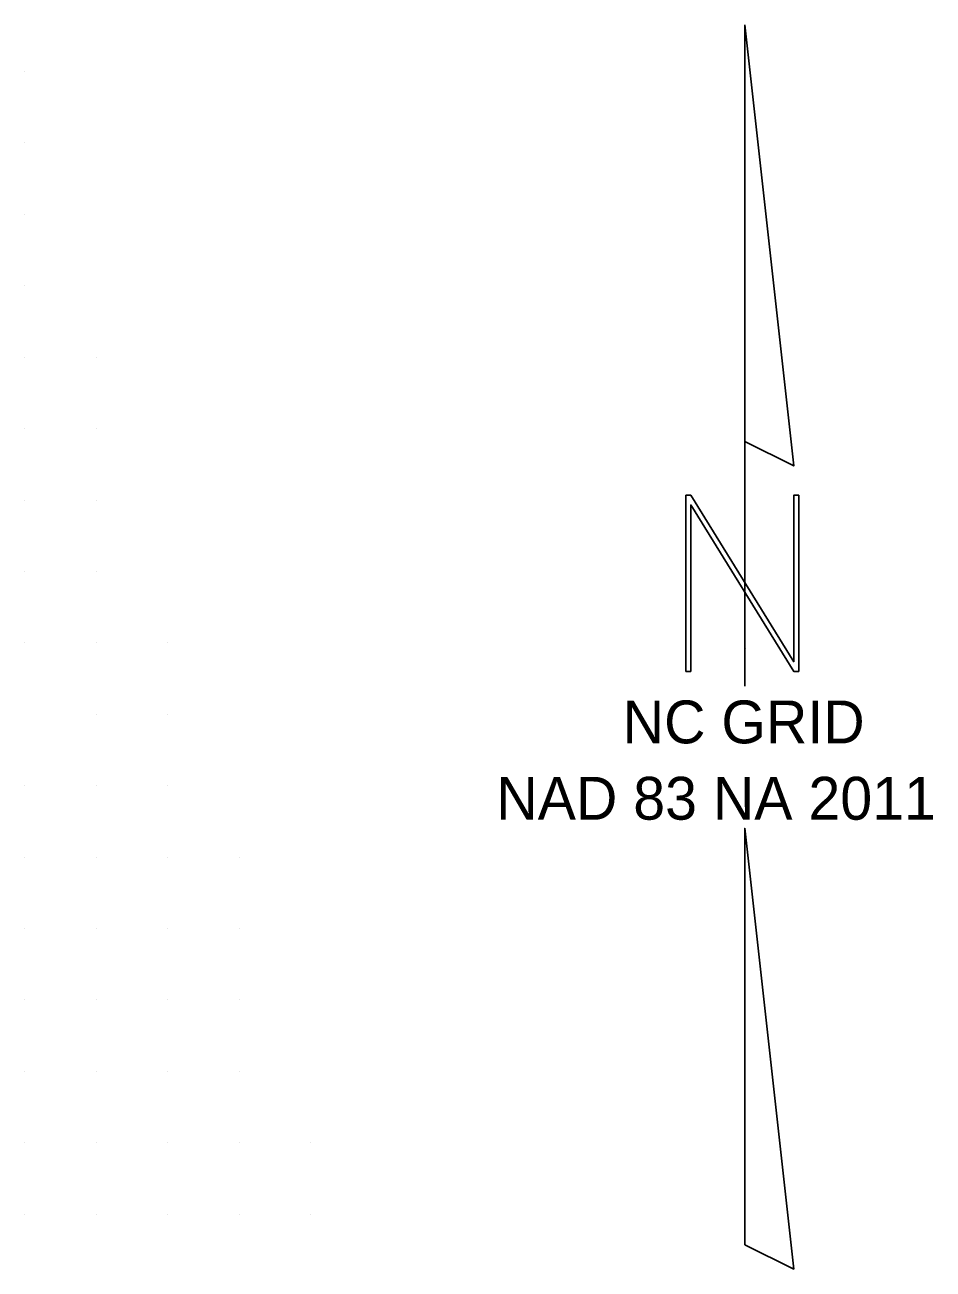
# Model space of a CAD drawing. Extents: x 1548934 to 1561348, y 809680 to 824075.
# Drawn here: x 1551870 to 1551997.2, y 811312.3 to 811486.6 of the extents above; entities that cross this region are included whole.
import ezdxf

# ---------------------------------------------------------------- set-up
doc = ezdxf.new("R2010")
doc.units = 0
doc.layers.add('CTL North Arrow NAD 83 NA 2011 CELL', color=7, linetype='Continuous')
doc.layers.add('Exist DTM QL2 LIDAR Elevation Point', color=7, linetype='Continuous')

msp = doc.modelspace()

# ---------------------------------------------------------------- linework, layer by layer
at = {"layer": 'CTL North Arrow NAD 83 NA 2011 CELL'}
msp.add_line((1551970.94, 811399.3), (1551970.94, 811399.3), dxfattribs=at)
for points in [[(1551970.79, 811486.58), (1551970.79, 811428.26), (1551977.66, 811424.82)], [(1551962.56, 811396.04), (1551963.25, 811396.04), (1551963.25, 811419.36), (1551977.66, 811396.04), (1551978.35, 811396.04), (1551978.35, 811420.72), (1551977.66, 811420.72), (1551977.66, 811397.4), (1551963.25, 811420.72), (1551962.56, 811420.72)], [(1551970.79, 811315.75), (1551977.66, 811312.34), (1551970.79, 811374.08)]]:
    msp.add_lwpolyline(points, close=True, dxfattribs=at)
msp.add_lwpolyline([(1551970.79, 811428.26), (1551970.79, 811393.96)], dxfattribs=at)
at = {"layer": 'Exist DTM QL2 LIDAR Elevation Point'}
for p, q in [((1551870.01, 811480.05), (1551870.01, 811480.05)), ((1551870.01, 811470.05), (1551870.01, 811470.05)), ((1551870.01, 811460.05), (1551870.01, 811460.05)), ((1551870.01, 811450.05), (1551870.01, 811450.05)), ((1551870.01, 811440.05), (1551870.01, 811440.05)), ((1551880.01, 811440.05), (1551880.01, 811440.05)), ((1551870.01, 811430.04), (1551870.01, 811430.04)), ((1551880.01, 811430.04), (1551880.01, 811430.04)), ((1551870.01, 811420.04), (1551870.01, 811420.04)), ((1551880.01, 811420.04), (1551880.01, 811420.04)), ((1551870.01, 811410.04), (1551870.01, 811410.04)), ((1551880.01, 811410.04), (1551880.01, 811410.04)), ((1551870.01, 811400.04), (1551870.01, 811400.04)), ((1551880.01, 811400.04), (1551880.01, 811400.04)), ((1551890.01, 811400.04), (1551890.01, 811400.04)), ((1551880.01, 811390.04), (1551880.01, 811390.04)), ((1551890.01, 811390.04), (1551890.01, 811390.04)), ((1551870.01, 811380.04), (1551870.01, 811380.04)), ((1551880.01, 811380.04), (1551880.01, 811380.04)), ((1551890.01, 811380.04), (1551890.01, 811380.04)), ((1551870.01, 811370.04), (1551870.01, 811370.04)), ((1551880.01, 811370.04), (1551880.01, 811370.04)), ((1551890.01, 811370.04), (1551890.01, 811370.04)), ((1551900.01, 811370.04), (1551900.01, 811370.04)), ((1551870.01, 811360.04), (1551870.01, 811360.04)), ((1551880.01, 811360.04), (1551880.01, 811360.04)), ((1551890.01, 811360.04), (1551890.01, 811360.04)), ((1551900.01, 811360.04), (1551900.01, 811360.04)), ((1551870.01, 811350.04), (1551870.01, 811350.04)), ((1551880.01, 811350.04), (1551880.01, 811350.04)), ((1551890.01, 811350.04), (1551890.01, 811350.04)), ((1551900.01, 811350.04), (1551900.01, 811350.04)), ((1551870.01, 811340.04), (1551870.01, 811340.04)), ((1551880.01, 811340.04), (1551880.01, 811340.04)), ((1551890.01, 811340.04), (1551890.01, 811340.04)), ((1551900.01, 811340.04), (1551900.01, 811340.04)), ((1551870.01, 811330.04), (1551870.01, 811330.04)), ((1551880.01, 811330.04), (1551880.01, 811330.04)), ((1551890.01, 811330.04), (1551890.01, 811330.04)), ((1551900.01, 811330.04), (1551900.01, 811330.04)), ((1551910.01, 811330.04), (1551910.01, 811330.04)), ((1551870.01, 811320.04), (1551870.01, 811320.04)), ((1551880.01, 811320.04), (1551880.01, 811320.04)), ((1551890.01, 811320.04), (1551890.01, 811320.04)), ((1551900.01, 811320.04), (1551900.01, 811320.04)), ((1551910.01, 811320.04), (1551910.01, 811320.04))]:
    msp.add_line(p, q, dxfattribs=at)

# ---------------------------------------------------------------- texts
at = {"layer": 'CTL North Arrow NAD 83 NA 2011 CELL'}
for s, height, p in [('NC GRID', 6, (1551953.71, 811385.97)), ('NAD 83 NA 2011', 5.9998, (1551936.02, 811375.28))]:
    msp.add_text(s, height=height, dxfattribs=at).set_placement(p)

doc.saveas('drawing.dxf')
